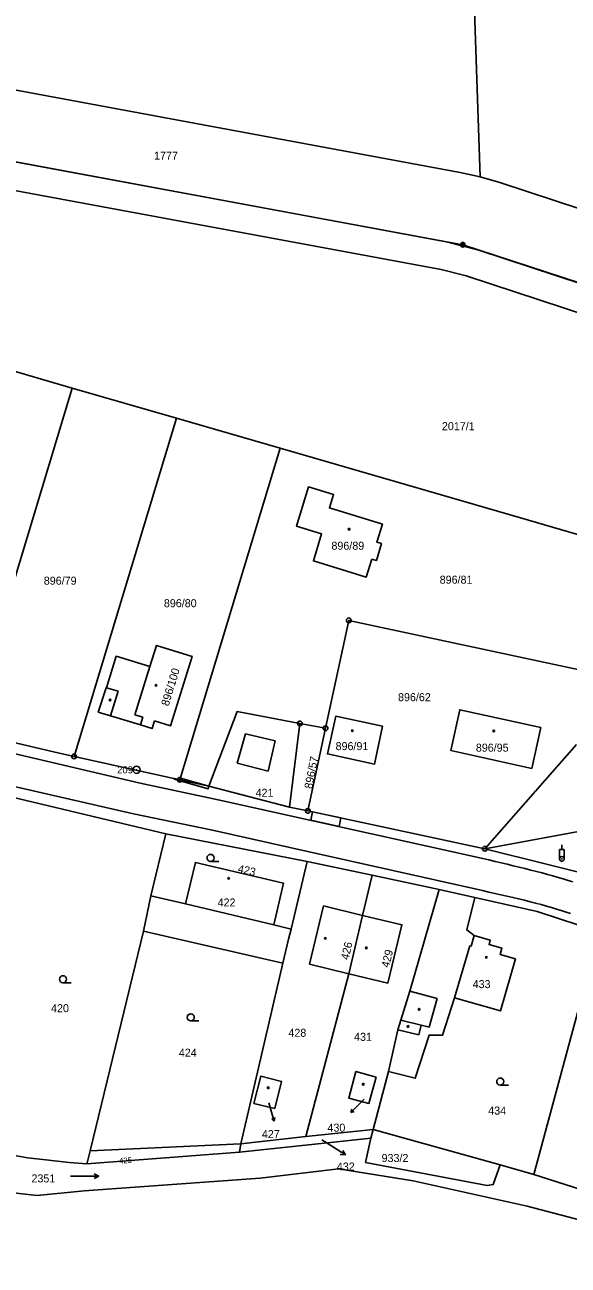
# Model space of a CAD drawing. Extents: x -504988 to -494607, y -1123820 to -1114018.
# Drawn here: x -500371.7 to -500256.5, y -1121176.7 to -1120913.2 of the extents above; entities that cross this region are included whole.
import ezdxf

# ---------------------------------------------------------------- set-up
doc = ezdxf.new("R2010")
doc.units = 0
for name, color, linetype in [('Hranice parcel', 7, 'Continuous'), ('Parcelní čísla', 7, 'Continuous'), ('Pop  PČ popisy', 7, 'Continuous'), ('Poz předměty', 7, 'Continuous'), ('Vnitřní kresba', 7, 'Continuous'), ('Věcná břemena k části', 7, 'Continuous'), ('Značky bodu BP', 7, 'Continuous'), ('Značky budov', 7, 'Continuous'), ('Značky kultur', 7, 'Continuous')]:
    doc.layers.add(name, color=color, linetype=linetype)

msp = doc.modelspace()

# ---------------------------------------------------------------- linework, layer by layer
at = {"layer": 'Hranice parcel'}
for p, q in [((-500361.67, -1120990.39), (-500383.63, -1120984.02)), ((-500383.73, -1121063.41), (-500361.67, -1120990.39)), ((-500339.58, -1120996.79), (-500361.67, -1120990.39)), ((-500361.28, -1121068.59), (-500339.58, -1120996.79)), ((-500317.57, -1121003.17), (-500339.58, -1120996.79)), ((-500338.84, -1121073.56), (-500317.57, -1121003.17)), ((-500315.6, -1121079.35), (-500313.39, -1121061.59)), ((-500307.92, -1121062.62), (-500313.39, -1121061.59)), ((-500311.69, -1121080.19), (-500307.92, -1121062.62)), ((-500274.16, -1121088.23), (-500254.69, -1121066.09)), ((-500361.28, -1121068.59), (-500338.84, -1121073.56)), ((-500338.84, -1121073.56), (-500332.71, -1121074.92)), ((-500341.82, -1121085.07), (-500380.99, -1121075.69)), ((-500332.71, -1121074.92), (-500315.6, -1121079.35)), ((-500315.6, -1121079.35), (-500311.69, -1121080.19)), ((-500311.69, -1121080.19), (-500274.16, -1121088.23)), ((-500274.16, -1121088.23), (-500232.91, -1121080.57)), ((-500344.99, -1121098.19), (-500341.82, -1121085.07)), ((-500341.82, -1121085.07), (-500311.86, -1121090.89)), ((-500315.26, -1121105.27), (-500311.86, -1121090.89)), ((-500298.08, -1121093.81), (-500311.86, -1121090.89)), ((-500300.1, -1121102.36), (-500298.08, -1121093.81)), ((-500283.81, -1121096.84), (-500298.08, -1121093.81)), ((-500276.26, -1121098.57), (-500283.81, -1121096.84)), ((-500346.57, -1121105.75), (-500344.99, -1121098.19)), ((-500303.02, -1121114.75), (-500300.1, -1121102.36)), ((-500357.89, -1121152.37), (-500346.57, -1121105.75)), ((-500346.57, -1121105.75), (-500317.01, -1121112.54)), ((-500325.93, -1121150.9), (-500317.01, -1121112.54)), ((-500312.12, -1121149.29), (-500303.02, -1121114.75)), ((-500297.83, -1121147.86), (-500294.57, -1121135.51)), ((-500312.12, -1121149.29), (-500297.83, -1121147.86)), ((-500298.32, -1121149.7), (-500297.83, -1121147.86)), ((-500297.83, -1121147.86), (-500270.9, -1121155.37)), ((-500325.93, -1121150.9), (-500312.12, -1121149.29)), ((-500358.56, -1121155.1), (-500326.22, -1121152.68)), ((-500357.89, -1121152.37), (-500325.93, -1121150.9)), ((-500326.22, -1121152.68), (-500325.93, -1121150.9)), ((-500270.9, -1121155.37), (-500263.78, -1121157.36)), ((-500263.78, -1121157.36), (-500238.67, -1121165.42))]:
    msp.add_line(p, q, dxfattribs=at)
for points in [[(-500275.13, -1120945.54), (-500280.38, -1120791.96), (-500285.64, -1120638.39), (-500290.89, -1120484.81), (-500296.14, -1120331.23)], [(-500764.98, -1120898.32), (-500631.41, -1120885.98), (-500618.26, -1120885.7), (-500608.56, -1120886.58), (-500597.08, -1120888.85), (-500587.15, -1120891.94), (-500532.37, -1120912.08), (-500524.35, -1120914.64), (-500516.15, -1120916.5), (-500513.53, -1120917), (-500396.19, -1120938.19), (-500282.34, -1120959.31), (-500275.43, -1120961.08), (-500094.63, -1121020.61), (-499913.83, -1121080.14), (-499909.87, -1121081.53), (-499905.97, -1121083.08), (-499793.8, -1121130.28), (-499791.45, -1121131.2), (-499789.49, -1121131.83)], [(-500275.13, -1120945.54), (-500279.36, -1120944.61), (-500393.48, -1120923.43), (-500512.84, -1120901.87), (-500515.38, -1120901.3)], [(-500481.13, -1120928.92), (-500397.25, -1120944.09), (-500283.44, -1120965.21), (-500278.08, -1120966.53), (-500138.09, -1121012.62)], [(-500196.22, -1120971.37), (-500270.98, -1120946.75), (-500275.13, -1120945.54)], [(-500245.68, -1121024.01), (-500266.58, -1121017.95), (-500317.57, -1121003.17)], [(-500298.12, -1121026.7), (-500299.29, -1121030.51), (-500310.51, -1121027.08), (-500308.77, -1121021.35), (-500314.08, -1121019.74), (-500311.53, -1121011.38), (-500306.23, -1121012.99), (-500307.11, -1121015.85), (-500295.87, -1121019.29), (-500297.03, -1121023.11), (-500296.08, -1121023.4), (-500297.16, -1121026.99), (-500298.12, -1121026.7)], [(-500251.41, -1121050.77), (-500303, -1121039.71), (-500307.92, -1121062.62)], [(-500344.25, -1121061.05), (-500344.75, -1121062.68), (-500347.21, -1121061.93), (-500353.55, -1121059.99), (-500356.15, -1121059.19), (-500354.52, -1121054.01), (-500354.39, -1121054.05), (-500352.33, -1121047.34), (-500345.2, -1121049.5), (-500343.8, -1121045.02), (-500336.24, -1121047.38), (-500340.83, -1121062.11), (-500344.25, -1121061.05)], [(-500313.39, -1121061.59), (-500326.72, -1121059.07), (-500332.71, -1121074.92)], [(-500305.79, -1121060.06), (-500295.82, -1121062.19), (-500297.53, -1121070.22), (-500307.53, -1121068.09), (-500305.79, -1121060.06)], [(-500262.29, -1121062.48), (-500264.18, -1121071.17), (-500281.39, -1121067.35), (-500279.48, -1121058.68), (-500262.29, -1121062.48)], [(-500383.73, -1121063.41), (-500365.68, -1121067.62), (-500361.28, -1121068.59)], [(-500227.75, -1121102.36), (-500247.44, -1121094.86), (-500274.16, -1121088.23)], [(-500315.26, -1121105.27), (-500318.93, -1121104.38), (-500316.83, -1121095.55), (-500335.55, -1121091.11), (-500337.64, -1121099.93), (-500344.99, -1121098.19)], [(-500294.57, -1121135.51), (-500292.63, -1121126.7), (-500291.98, -1121124.61), (-500290.06, -1121118.47), (-500283.81, -1121096.84)], [(-500300.1, -1121102.36), (-500308.35, -1121100.37), (-500311.33, -1121112.74), (-500303.02, -1121114.75)], [(-500294.57, -1121135.51), (-500288.89, -1121136.96), (-500285.92, -1121127.78), (-500283.12, -1121127.81), (-500280.55, -1121119.88), (-500270.84, -1121122.67), (-500267.65, -1121111.6), (-500270.9, -1121110.66), (-500270.52, -1121109.36), (-500273.25, -1121108.58), (-500272.98, -1121107.65), (-500276.42, -1121106.65), (-500277.98, -1121105.44), (-500276.26, -1121098.57)], [(-500249.64, -1121105.96), (-500263.05, -1121101.54), (-500276.26, -1121098.57)], [(-500303.02, -1121114.75), (-500294.72, -1121116.75), (-500291.74, -1121104.37), (-500300.1, -1121102.36)], [(-500317.01, -1121112.54), (-500315.82, -1121107.4), (-500315.26, -1121105.27)], [(-500263.78, -1121157.36), (-500252.33, -1121115.17), (-500249.64, -1121105.96)], [(-500093.53, -1121309.79), (-500096.64, -1121297.58), (-500125.14, -1121250.31), (-500143.37, -1121221.49), (-500154.49, -1121207.58), (-500171.25, -1121193.24), (-500179.79, -1121189.25), (-500191.69, -1121184.83), (-500210.15, -1121179.42), (-500240.92, -1121170.5), (-500265.19, -1121164.1), (-500289.32, -1121158.74), (-500305.17, -1121156.16), (-500321.82, -1121158.18), (-500359.14, -1121160.88), (-500369.12, -1121161.84), (-500376.67, -1121161), (-500384.33, -1121158.44), (-500393.5, -1121153.73), (-500419.45, -1121136.05), (-500446.85, -1121123.24)], [(-500417.04, -1121131.03), (-500415.78, -1121131.53), (-500411.36, -1121133.29), (-500404.51, -1121137.98), (-500383.05, -1121150.93), (-500379.09, -1121152.23), (-500375.08, -1121153.13), (-500371.2, -1121153.85), (-500367.89, -1121154.23), (-500362.33, -1121154.85), (-500358.56, -1121155.1)], [(-500318.72, -1121143.39), (-500317.26, -1121137.62), (-500321.67, -1121136.5), (-500323.13, -1121142.28), (-500318.72, -1121143.39)], [(-500297.23, -1121136.69), (-500301.5, -1121135.55), (-500303, -1121141.15), (-500298.72, -1121142.3), (-500297.23, -1121136.69)], [(-500326.22, -1121152.68), (-500305.53, -1121150.47), (-500298.32, -1121149.7)], [(-500298.32, -1121149.7), (-500299.45, -1121154.82), (-500273.62, -1121159.73), (-500272.37, -1121159.52), (-500270.9, -1121155.37)], [(-500358.56, -1121155.1), (-500358.52, -1121154.9), (-500357.89, -1121152.37)]]:
    msp.add_lwpolyline(points, dxfattribs=at)
at = {"layer": 'Pop  PČ popisy'}
for p, q in [((-500319.97, -1121142.19), (-500319.42, -1121144.12)), ((-500301.17, -1121142.82), (-500302.59, -1121144.24)), ((-500299.75, -1121141.4), (-500301.17, -1121142.82)), ((-500319.42, -1121144.12), (-500318.87, -1121146.05)), ((-500318.87, -1121146.05), (-500318.73, -1121145.31)), ((-500302.59, -1121144.24), (-500302.35, -1121143.53)), ((-500302.59, -1121144.24), (-500301.88, -1121144.01)), ((-500318.87, -1121146.05), (-500319.37, -1121145.5)), ((-500308.75, -1121150), (-500306.22, -1121151.61)), ((-500306.22, -1121151.61), (-500303.7, -1121153.24)), ((-500303.7, -1121153.24), (-500304.82, -1121153.12)), ((-500303.7, -1121153.24), (-500304.27, -1121152.28))]:
    msp.add_line(p, q, dxfattribs=at)
at = {"layer": 'Poz předměty'}
for p, q in [((-500396.18, -1120938.19), (-500278.83, -1120959.96)), ((-500278.83, -1120959.96), (-500167.07, -1120996.54)), ((-500257.79, -1121088.38), (-500257.79, -1121087.38)), ((-500258.29, -1121088.38), (-500257.29, -1121088.38)), ((-500258.29, -1121090.38), (-500258.29, -1121088.38)), ((-500257.29, -1121090.38), (-500257.29, -1121088.38))]:
    msp.add_line(p, q, dxfattribs=at)
for centre, radius in [((-500278.83, -1120959.96), 0.5), ((-500278.83, -1120959.96), 0.4), ((-500278.83, -1120959.96), 0.3), ((-500278.83, -1120959.96), 0.2), ((-500278.83, -1120959.96), 0.1), ((-500257.79, -1121090.38), 0.5), ((-500257.79, -1121090.38), 0.0303)]:
    msp.add_circle(centre, radius, dxfattribs=at)
at = {"layer": 'Vnitřní kresba'}
for p, q in [((-500348.4, -1121059.75), (-500345.2, -1121049.5)), ((-500351.91, -1121054.77), (-500354.39, -1121054.05)), ((-500353.55, -1121059.99), (-500351.91, -1121054.77)), ((-500346.69, -1121060.29), (-500348.4, -1121059.75)), ((-500347.21, -1121061.93), (-500346.69, -1121060.29)), ((-500326.66, -1121070.01), (-500324.92, -1121063.79)), ((-500324.92, -1121063.79), (-500318.65, -1121065.3)), ((-500384.2, -1121065.61), (-500347.24, -1121074.26)), ((-500318.65, -1121065.3), (-500320.14, -1121071.76)), ((-500320.14, -1121071.76), (-500326.66, -1121070.01)), ((-500348.68, -1121080.83), (-500385.7, -1121072.34)), ((-500347.24, -1121074.26), (-500330.69, -1121077.81)), ((-500330.69, -1121077.81), (-500310.01, -1121082.41)), ((-500331.96, -1121084.3), (-500348.68, -1121080.83)), ((-500311.39, -1121088.85), (-500331.96, -1121084.3)), ((-500310.01, -1121082.41), (-500274.56, -1121090.3)), ((-500275.92, -1121096.82), (-500311.39, -1121088.85)), ((-500318.93, -1121104.38), (-500337.64, -1121099.93)), ((-500277.07, -1121108.88), (-500276.42, -1121106.65)), ((-500280.55, -1121119.88), (-500277.36, -1121108.8)), ((-500277.36, -1121108.8), (-500277.07, -1121108.88)), ((-500290.06, -1121118.47), (-500284.29, -1121120.05)), ((-500284.29, -1121120.05), (-500285.92, -1121126.13)), ((-500288.14, -1121127.75), (-500292.63, -1121126.7)), ((-500287.64, -1121125.7), (-500291.98, -1121124.61)), ((-500287.64, -1121125.7), (-500288.14, -1121127.75)), ((-500285.92, -1121126.13), (-500287.64, -1121125.7))]:
    msp.add_line(p, q, dxfattribs=at)
for points in [[(-500274.56, -1121090.3), (-500273.27, -1121090.6), (-500271.96, -1121090.9), (-500270.67, -1121091.21), (-500269.4, -1121091.51), (-500268.11, -1121091.81), (-500266.86, -1121092.12), (-500265.62, -1121092.42), (-500264.38, -1121092.73), (-500263.18, -1121093.04), (-500262, -1121093.35), (-500260.83, -1121093.67), (-500259.7, -1121093.98), (-500258.6, -1121094.3), (-500257.52, -1121094.62), (-500256.47, -1121094.94), (-500255.45, -1121095.27)], [(-500255.94, -1121102), (-500256.92, -1121101.66), (-500257.92, -1121101.34), (-500258.95, -1121101.02), (-500260.01, -1121100.7), (-500261.09, -1121100.38), (-500262.2, -1121100.07), (-500263.36, -1121099.76), (-500264.53, -1121099.46), (-500265.73, -1121099.16), (-500266.97, -1121098.86), (-500268.2, -1121098.56), (-500269.46, -1121098.27), (-500270.74, -1121097.98), (-500272.02, -1121097.69), (-500273.31, -1121097.4), (-500274.62, -1121097.11), (-500275.92, -1121096.82)]]:
    msp.add_lwpolyline(points, dxfattribs=at)
at = {"layer": 'Věcná břemena k části'}
for points in [[(-500332.71, -1121074.92), (-500338.84, -1121073.56), (-500340.01, -1121073.3), (-500340.05, -1121073.47), (-500332.88, -1121075.5)], [(-500338.74, -1121073.22), (-500338.84, -1121073.56), (-500332.71, -1121074.92)], [(-500304.72, -1121081.68), (-500310.68, -1121080.41), (-500311.06, -1121082.18), (-500305.08, -1121083.51)]]:
    msp.add_lwpolyline(points, close=True, dxfattribs=at)
at = {"layer": 'Značky bodu BP'}
for centre, radius in [((-500303, -1121039.71), 0.5), ((-500303, -1121039.71), 0.0303), ((-500313.39, -1121061.59), 0.5), ((-500313.39, -1121061.59), 0.0303), ((-500307.92, -1121062.62), 0.5), ((-500307.92, -1121062.62), 0.0303), ((-500361.28, -1121068.59), 0.5), ((-500361.28, -1121068.59), 0.0303), ((-500348.05, -1121071.45), 0.75), ((-500348.05, -1121071.45), 0.03), ((-500338.84, -1121073.56), 0.5), ((-500338.84, -1121073.56), 0.0303), ((-500311.69, -1121080.19), 0.5), ((-500311.69, -1121080.19), 0.0303), ((-500274.16, -1121088.23), 0.5), ((-500274.16, -1121088.23), 0.0303)]:
    msp.add_circle(centre, radius, dxfattribs=at)
at = {"layer": 'Značky budov'}
for centre in [(-500302.93, -1121020.36), (-500343.93, -1121053.51), (-500353.65, -1121056.62), (-500302.24, -1121063.13), (-500272.25, -1121063.22), (-500328.49, -1121094.48), (-500307.99, -1121107.24), (-500299.27, -1121109.26), (-500273.82, -1121111.28), (-500288.08, -1121122.3), (-500290.46, -1121125.95), (-500320.1, -1121138.98), (-500299.94, -1121138.21)]:
    msp.add_circle(centre, 0.175, dxfattribs=at)
at = {"layer": 'Značky kultur'}
for p, q in [((-500332.34, -1121090.91), (-500330.59, -1121090.91)), ((-500363.65, -1121116.67), (-500361.9, -1121116.67)), ((-500336.54, -1121124.77), (-500334.79, -1121124.77)), ((-500270.88, -1121138.41), (-500269.13, -1121138.41)), ((-500362.03, -1121157.72), (-500356.03, -1121157.72)), ((-500356.03, -1121157.72), (-500357.01, -1121157.22)), ((-500356.03, -1121157.72), (-500357.01, -1121158.22))]:
    msp.add_line(p, q, dxfattribs=at)
for centre in [(-500332.34, -1121090.16), (-500363.65, -1121115.92), (-500336.54, -1121124.02), (-500270.88, -1121137.66)]:
    msp.add_circle(centre, 0.75, dxfattribs=at)

# ---------------------------------------------------------------- texts
at = {"layer": 'Parcelní čísla'}
for s, p in [('1777', (-500344.32, -1120941.88)), ('2017/1', (-500283.25, -1120999.33)), ('896/89', (-500306.69, -1121024.72)), ('896/79', (-500367.72, -1121032.14)), ('896/81', (-500283.72, -1121031.93)), ('896/80', (-500342.24, -1121036.92)), ('896/62', (-500292.56, -1121056.88)), ('896/91', (-500305.81, -1121067.27)), ('896/95', (-500276.05, -1121067.6)), ('421', (-500322.78, -1121077.19)), ('422', (-500330.84, -1121100.47)), ('433', (-500276.73, -1121117.81)), ('420', (-500366.18, -1121122.92)), ('428', (-500315.82, -1121128.15)), ('431', (-500301.89, -1121129)), ('424', (-500339.07, -1121132.37)), ('434', (-500273.42, -1121144.66)), ('427', (-500321.45, -1121149.66)), ('430', (-500307.54, -1121148.3)), ('933/2', (-500296.05, -1121154.74)), ('432', (-500305.55, -1121156.55)), ('2351', (-500370.34, -1121159.07))]:
    msp.add_text(s, height=1.7, dxfattribs=at).set_placement(p)
for s, height, rotation, p in [('896/100', 1.7, 73, (-500341.25, -1121058.04)), ('896/57', 1.7, 79, (-500310.79, -1121075.6)), ('423', 1.7, 347, (-500326.68, -1121093.19)), ('426', 1.7, 77, (-500303.06, -1121111.92)), ('429', 1.7, 76, (-500294.49, -1121113.57)), ('425', 1.2, 4, (-500351.7, -1121155.1))]:
    msp.add_text(s, height=height, rotation=rotation, dxfattribs=at).set_placement(p)
at = {"layer": 'Značky bodu BP'}
msp.add_text('209', height=1.5, dxfattribs=at).set_placement((-500352.15, -1121072.2))

doc.saveas('drawing.dxf')
